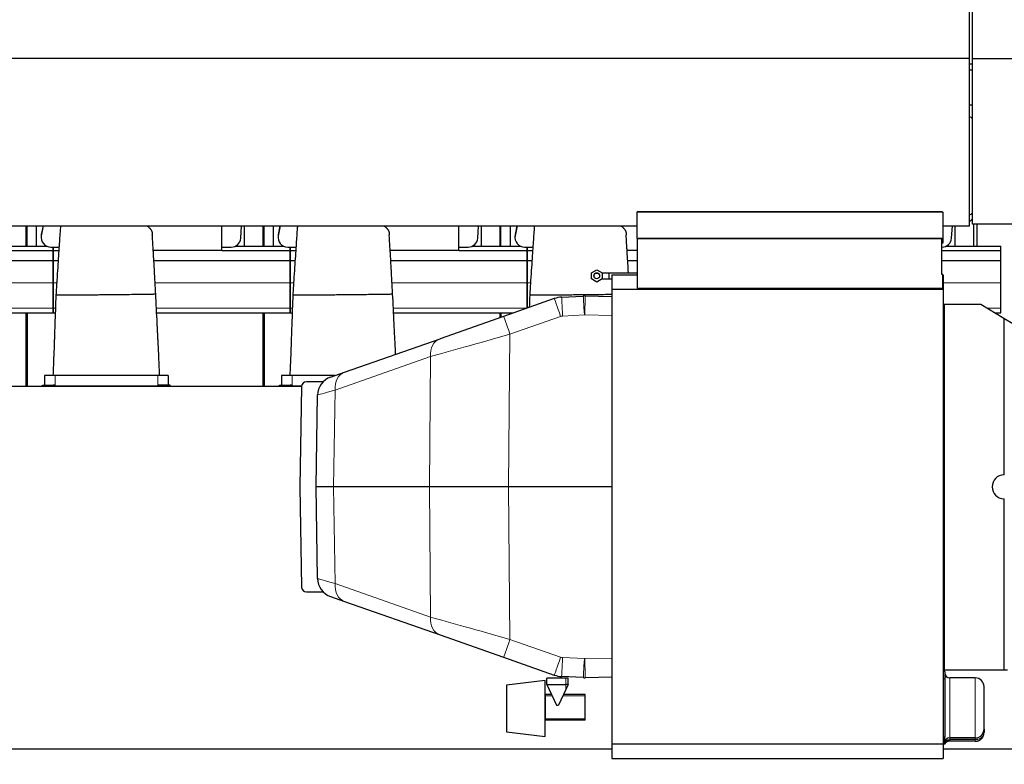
# Model space of a CAD drawing. Header units: millimetres. Extents: x 0 to 29700, y -16 to 21000.
# Tile 350 of 357: x 24629 to 26665, y 17222 to 18761. Entities that reach past the tile are written whole.
import ezdxf

# ---------------------------------------------------------------- set-up
doc = ezdxf.new("R2010")
doc.units = ezdxf.units.MM
doc.layers.add('1', color=7, linetype='Continuous', true_color=0xffffff)
doc.layers.add('254', color=7, linetype='Continuous', true_color=0xffffff)
doc.styles.add('latin_extended', font='simplex.shx')
doc.dimstyles.get("Standard").update_dxf_attribs({"dimtxt": 0.18, "dimasz": 0.18, "dimexe": 0.18, "dimexo": 0.0625, "dimgap": 0.09, "dimtad": 0, "dimtih": 1, "dimtoh": 1, "dimdec": 4, "dimzin": 0, "dimdsep": 46, "dimtxsty": 'Standard', "dimcen": 0.09, "dimadec": 0, "dimazin": 0, "dimtfac": 1, "dimtdec": 4, "dimtofl": 0, "dimtmove": 0, "dimatfit": 3, "dimfxl": 1, "dimtolj": 1, "dimtzin": 0, "dimarcsym": 0})

# ---------------------------------------------------------------- blocks, each defined once
blk = doc.blocks.new('_U4')
at = {"layer": '254', "color": 3, "linetype": 'Continuous', "lineweight": 13, "transparency": 16777216}
for p, q in [((28056.5, 18872.7), (28056.5, 14093.8)), ((18213, 16851.6), (18213, 14093.8)), ((18388, 14143.8), (27881.5, 14143.8))]:
    blk.add_line(p, q, dxfattribs=at)
at = {"layer": '254', "color": 3, "transparency": 16777216}
for points in [[(18388, 14173), (18388, 14114.6), (18213, 14143.8)], [(27881.5, 14114.6), (27881.5, 14173), (28056.5, 14143.8)]]:
    blk.add_solid(points, dxfattribs=at)
at = {"layer": 'Defpoints', "color": 0, "transparency": 16777216}
for p in [(28056.5, 18922.7), (18213, 16901.6), (28056.5, 14143.8)]:
    blk.add_point(p, dxfattribs=at)
at = {"layer": '254', "color": 2, "lineweight": 13, "transparency": 16777216, "insert": (22822.2, 14406.3), "char_height": 175, "attachment_point": 1, "style": 'latin_extended'}
blk.add_mtext('\\A1;9844', dxfattribs=at)
blk = doc.blocks.new('_U5')
at = {"layer": '254', "color": 3, "linetype": 'Continuous', "lineweight": 13, "transparency": 16777216}
for p, q in [((26843, 16373.8), (26843, 19460.9)), ((27358, 19203.8), (27358, 19460.9)), ((26668, 19410.9), (26493, 19410.9)), ((27358, 19410.9), (26843, 19410.9)), ((27533, 19410.9), (27708, 19410.9))]:
    blk.add_line(p, q, dxfattribs=at)
at = {"layer": '254', "color": 3, "transparency": 16777216}
for points in [[(26668, 19381.8), (26668, 19440.1), (26843, 19410.9)], [(27533, 19440.1), (27533, 19381.8), (27358, 19410.9)]]:
    blk.add_solid(points, dxfattribs=at)
at = {"layer": 'Defpoints', "color": 0, "transparency": 16777216}
for p in [(26843, 19410.9), (27358, 19153.8), (26843, 16323.8)]:
    blk.add_point(p, dxfattribs=at)
at = {"layer": '254', "color": 2, "lineweight": 13, "transparency": 16777216, "insert": (26892.2, 19673.4), "char_height": 175, "attachment_point": 1, "style": 'latin_extended'}
blk.add_mtext('\\A1;515', dxfattribs=at)

msp = doc.modelspace()

# ---------------------------------------------------------------- linework, layer by layer
at = {"layer": '1', "color": 2, "linetype": 'Continuous', "lineweight": 25}
for p, q in [((26592.987, 18682.023), (26592.987, 18854.823)), ((26598.987, 18680.868), (26598.987, 18843.403)), ((23128.987, 18682.023), (26592.987, 18682.023)), ((26592.987, 18335.323), (26592.987, 18682.023)), ((26598.987, 18338.903), (26598.987, 18680.868)), ((26706.487, 18680.868), (26598.987, 18680.868)), ((26598.987, 18584.497), (26592.986, 18584.497)), ((25905.987, 18364.303), (25905.987, 18364.113)), ((25905.987, 18309.054), (25905.987, 18364.113)), ((26536.987, 18364.303), (26536.479, 18364.303)), ((26536.479, 18364.303), (26536.479, 18364.113)), ((26536.987, 18364.303), (26536.987, 18363.769)), ((23128.987, 18335.323), (25905.978, 18335.323)), ((24641.987, 18293.306), (24641.987, 18335.326)), ((24643.987, 18293.306), (24643.987, 18335.326)), ((24662.987, 18335.325), (24662.987, 18293.304)), ((24677.314, 18335.326), (24673.335, 18314.965)), ((24676.811, 18335.323), (24673.335, 18317.536)), ((25046.987, 18284.143), (25046.987, 18335.323)), ((25085.942, 18309.832), (25087.648, 18335.323)), ((25092.987, 18335.325), (25092.987, 18293.304)), ((25131.987, 18293.306), (25131.987, 18335.326)), ((25133.987, 18293.306), (25133.987, 18335.326)), ((25152.987, 18335.325), (25152.987, 18293.304)), ((25167.314, 18335.326), (25163.335, 18314.965)), ((25166.811, 18335.323), (25163.335, 18317.536)), ((25536.987, 18284.143), (25536.987, 18335.323)), ((25575.942, 18309.832), (25577.648, 18335.323)), ((25582.987, 18335.325), (25582.987, 18293.304)), ((25621.987, 18293.306), (25621.987, 18335.326)), ((25623.987, 18293.306), (25623.987, 18335.326)), ((25642.987, 18335.325), (25642.987, 18293.304)), ((25657.314, 18335.326), (25653.335, 18314.965)), ((25656.811, 18335.323), (25653.335, 18317.536)), ((26537.942, 18335.323), (26592.987, 18335.323)), ((26555.942, 18309.832), (26557.648, 18335.323)), ((26562.987, 18335.325), (26562.987, 18293.304)), ((26706.487, 18338.903), (26598.987, 18338.903)), ((26601.987, 18293.306), (26601.987, 18338.904)), ((26607.987, 18338.896), (26607.987, 18293.297)), ((24672.966, 18313.728), (24672.966, 18311.157)), ((25162.966, 18313.728), (25162.966, 18311.157)), ((25652.966, 18313.728), (25652.966, 18311.157)), ((25905.987, 18309.054), (25905.987, 18308.512)), ((26537.977, 18309.054), (25905.987, 18309.054)), ((25905.987, 18308.512), (25905.987, 18206.425)), ((26535.477, 18308.512), (25905.987, 18308.512)), ((26535.477, 18234.657), (26535.477, 18308.512)), ((26537.977, 18309.054), (26537.977, 18299.815)), ((24584.866, 18293.303), (24684.088, 18293.303)), ((24692.966, 18291.233), (24697.987, 18291.233)), ((24697.987, 18291.233), (24697.987, 18284.299)), ((24697.987, 18291.233), (24709.869, 18291.233)), ((24697.987, 18284.299), (24697.987, 18291.233)), ((25046.987, 18291.233), (25065.987, 18291.233)), ((25074.866, 18293.303), (25174.088, 18293.303)), ((25182.966, 18291.233), (25187.987, 18291.233)), ((25187.987, 18291.233), (25187.987, 18284.299)), ((25187.987, 18291.233), (25199.869, 18291.233)), ((25187.987, 18284.299), (25187.987, 18291.233)), ((25536.987, 18291.233), (25555.987, 18291.233)), ((25564.866, 18293.303), (25664.088, 18293.303)), ((25672.966, 18291.233), (25677.987, 18291.233)), ((25677.987, 18291.233), (25677.987, 18284.299)), ((25677.987, 18291.233), (25689.869, 18291.233)), ((25677.987, 18284.299), (25677.987, 18291.233)), ((26537.977, 18299.815), (26535.468, 18299.815)), ((26535.477, 18291.233), (26535.987, 18291.233)), ((26544.866, 18293.303), (26657.987, 18293.303)), ((26657.987, 18284.299), (26657.987, 18293.303)), ((24556.987, 18284.299), (24697.987, 18284.299)), ((24697.987, 18284.299), (24697.987, 18263.717)), ((24697.987, 18284.299), (24709.407, 18284.299)), ((24697.987, 18263.717), (24697.987, 18284.299)), ((25046.987, 18284.143), (24904.858, 18284.143)), ((25046.987, 18284.299), (25187.987, 18284.299)), ((25187.987, 18284.299), (25187.987, 18263.717)), ((25187.987, 18284.299), (25199.407, 18284.299)), ((25187.987, 18263.717), (25187.987, 18284.299)), ((25536.987, 18284.143), (25394.858, 18284.143)), ((25536.987, 18284.299), (25677.987, 18284.299)), ((25677.987, 18284.299), (25677.987, 18263.717)), ((25677.987, 18284.299), (25689.407, 18284.299)), ((25677.987, 18263.717), (25677.987, 18284.299)), ((25905.989, 18284.143), (25884.858, 18284.143)), ((26535.477, 18284.299), (26657.987, 18284.299)), ((26657.987, 18263.717), (26657.987, 18284.299)), ((24416.099, 18263.717), (24697.987, 18263.717)), ((24697.987, 18263.717), (24708.065, 18263.717)), ((24697.987, 18263.717), (24697.987, 18217.253)), ((24697.987, 18217.253), (24697.987, 18263.717)), ((24906.099, 18263.717), (25187.987, 18263.717)), ((25187.987, 18263.717), (25187.987, 18217.253)), ((25187.987, 18263.717), (25198.065, 18263.717)), ((25187.987, 18217.253), (25187.987, 18263.717)), ((25396.099, 18263.717), (25677.987, 18263.717)), ((25677.987, 18263.717), (25688.065, 18263.717)), ((25677.987, 18263.717), (25677.987, 18217.253)), ((25677.987, 18217.253), (25677.987, 18263.717)), ((25886.099, 18263.717), (25905.989, 18263.717)), ((26535.471, 18263.717), (26657.987, 18263.717)), ((26657.987, 18217.253), (26657.987, 18263.717)), ((25810.988, 18238.151), (25821.988, 18244.502)), ((25810.988, 18225.449), (25810.988, 18238.151)), ((25821.988, 18244.502), (25832.988, 18238.151)), ((25832.988, 18238.151), (25832.988, 18225.449)), ((25846.987, 18237.803), (25846.987, 18231.803)), ((25905.988, 18237.803), (25846.987, 18237.803)), ((25846.987, 18231.803), (25846.987, 18225.803)), ((25846.987, 18225.803), (25853.489, 18225.803)), ((25853.487, 18234.303), (25853.487, 18204.303)), ((25853.487, 18234.303), (25905.996, 18234.303)), ((26537.977, 18234.657), (26535.477, 18234.657)), ((26537.973, 18234.303), (26538.487, 18234.303)), ((26537.977, 18206.425), (26537.977, 18234.657)), ((26538.487, 18234.303), (26538.487, 18204.303)), ((24697.987, 18217.253), (24697.987, 18165.278)), ((24697.987, 18165.278), (24697.987, 18217.253)), ((25187.987, 18217.253), (25187.987, 18165.278)), ((25187.987, 18165.278), (25187.987, 18217.253)), ((25677.987, 18217.253), (25677.987, 18165.278)), ((25677.987, 18165.278), (25677.987, 18217.253)), ((25821.988, 18219.099), (25810.988, 18225.449)), ((25832.988, 18225.449), (25821.988, 18219.099)), ((25905.987, 18206.425), (26537.977, 18206.425)), ((26657.987, 18165.278), (26657.987, 18217.253)), ((25749.412, 18187.908), (25794.312, 18190.258)), ((25798.147, 18190.325), (25853.486, 18189.358)), ((25853.487, 18204.303), (25853.487, 17264.303)), ((25853.487, 18204.303), (26538.487, 18204.303)), ((26538.487, 18204.303), (26538.487, 17264.303)), ((24697.987, 18165.278), (24697.987, 18155.303)), ((24697.987, 18155.303), (24697.987, 18165.278)), ((25187.987, 18165.278), (25187.987, 18155.303)), ((25187.987, 18155.303), (25187.987, 18165.278)), ((25734.086, 18184.884), (25629.402, 18148.174)), ((26538.487, 18170.803), (26540.787, 18170.803)), ((26540.787, 18173.086), (26616.402, 18173.086)), ((26540.787, 18173.086), (26540.787, 17417.303)), ((26616.402, 18173.086), (26663.787, 18144.765)), ((26657.987, 18155.303), (26657.987, 18165.278)), ((24421.887, 18155.303), (24697.987, 18155.303)), ((24641.987, 18003.803), (24641.987, 18155.303)), ((24643.987, 18155.303), (24643.987, 18003.803)), ((24697.987, 18155.303), (24702.19, 18155.303)), ((24911.887, 18155.303), (25187.987, 18155.303)), ((25131.987, 18003.803), (25131.987, 18155.303)), ((25133.987, 18155.303), (25133.987, 18003.803)), ((25187.987, 18155.303), (25192.19, 18155.303)), ((25401.887, 18155.303), (25649.727, 18155.303)), ((25629.402, 18148.174), (25497.937, 18102.071)), ((25621.987, 18145.572), (25621.987, 18155.303)), ((25623.987, 18155.303), (25623.987, 18146.273)), ((26646.15, 18155.303), (26657.987, 18155.303)), ((26663.787, 18144.765), (26837.281, 18041.07)), ((26663.787, 18144.765), (26663.787, 17820.775)), ((24642.002, 18112.793), (24644.002, 18112.793)), ((24642.002, 18104.911), (24644.002, 18104.911)), ((25131.983, 18112.793), (25133.983, 18112.793)), ((25131.983, 18104.911), (25133.983, 18104.911)), ((25300.663, 18032.891), (25497.937, 18102.071)), ((24701.987, 18025.803), (24679.987, 18025.803)), ((24679.987, 18025.803), (24679.987, 18005.793)), ((24913.987, 18025.803), (24701.987, 18025.803)), ((24935.987, 18025.803), (24913.987, 18025.803)), ((24935.987, 18025.803), (24935.987, 18005.793)), ((25169.987, 18025.803), (25169.987, 18005.793)), ((25191.987, 18025.803), (25169.987, 18025.803)), ((25280.454, 18025.803), (25191.987, 18025.803)), ((25271.555, 18022.683), (25300.663, 18032.891)), ((23195.837, 18003.803), (25211.617, 18003.803)), ((24675.987, 18005.793), (24697.987, 18005.793)), ((24675.987, 18003.803), (24675.987, 18005.793)), ((24675.987, 18003.803), (24697.987, 18003.803)), ((24701.987, 18005.793), (24697.987, 18005.793)), ((24917.987, 18003.803), (24697.987, 18003.803)), ((24917.987, 18005.793), (24913.987, 18005.793)), ((24939.987, 18005.793), (24917.987, 18005.793)), ((24939.987, 18003.803), (24917.987, 18003.803)), ((24939.987, 18003.803), (24939.987, 18005.793)), ((25165.987, 18005.793), (25187.987, 18005.793)), ((25165.987, 18003.803), (25165.987, 18005.793)), ((25165.987, 18003.803), (25187.987, 18003.803)), ((25191.987, 18005.793), (25187.987, 18005.793)), ((25211.654, 18003.803), (25187.987, 18003.803)), ((25211.603, 18002.978), (25207.987, 17795.803)), ((25256.095, 18012.803), (25221.601, 18012.803)), ((25241.484, 17795.803), (25244.798, 17985.635)), ((25207.987, 17795.803), (25211.603, 17588.629)), ((25244.798, 17605.971), (25241.484, 17795.803)), ((25277.646, 17795.803), (25241.484, 17795.803)), ((25475.966, 17795.803), (25277.646, 17795.803)), ((25639.774, 17795.803), (25475.966, 17795.803)), ((25853.486, 17795.803), (25639.774, 17795.803)), ((26663.787, 17770.833), (26663.787, 17417.303)), ((25221.601, 17578.803), (25256.095, 17578.803)), ((25271.555, 17568.923), (25300.663, 17558.715)), ((25300.663, 17558.715), (25497.937, 17489.535)), ((25497.937, 17489.535), (25629.402, 17443.433)), ((25629.402, 17443.433), (25734.086, 17406.722)), ((26538.487, 17420.803), (26540.787, 17420.803)), ((26541.987, 17413.803), (26538.487, 17413.803)), ((26540.787, 17417.303), (26663.787, 17417.303)), ((26541.987, 17413.803), (26541.987, 17398.803)), ((26663.787, 17417.303), (26671.425, 17417.303)), ((25715.487, 17395.503), (25635.487, 17385.68)), ((25715.487, 17393.669), (25715.487, 17395.503)), ((25715.487, 17279.503), (25715.487, 17393.669)), ((25757.987, 17400.303), (25718.987, 17400.303)), ((25718.987, 17387.303), (25718.987, 17400.303)), ((25794.312, 17401.348), (25749.412, 17403.698)), ((25762.987, 17400.303), (25757.987, 17400.303)), ((25762.987, 17387.303), (25762.987, 17400.303)), ((25853.486, 17402.248), (25798.147, 17401.282)), ((26541.987, 17398.803), (26541.987, 17278.803)), ((26604.987, 17400.803), (26551.987, 17400.803)), ((26604.987, 17400.803), (26551.987, 17400.803)), ((25635.487, 17385.68), (25635.487, 17289.326)), ((25718.987, 17387.303), (25738.978, 17344.431)), ((25718.987, 17387.303), (25757.987, 17387.303)), ((25757.987, 17376.581), (25742.995, 17344.431)), ((25762.987, 17387.303), (25757.987, 17376.581)), ((25762.987, 17387.303), (25757.987, 17387.303)), ((26622.987, 17294.803), (26622.987, 17382.803)), ((25716.195, 17366.761), (25715.487, 17366.761)), ((25716.195, 17364.003), (25716.195, 17366.761)), ((25728.566, 17366.761), (25716.195, 17366.761)), ((25716.195, 17364.003), (25716.195, 17366.761)), ((25716.195, 17316.003), (25716.195, 17364.003)), ((25716.195, 17316.003), (25716.195, 17364.003)), ((25798.195, 17366.761), (25753.408, 17366.761)), ((25798.195, 17364.003), (25798.195, 17366.761)), ((25798.195, 17316.003), (25798.195, 17364.003)), ((25738.978, 17344.431), (25742.995, 17344.431)), ((25716.195, 17313.245), (25715.487, 17313.245)), ((25716.195, 17313.245), (25716.195, 17316.003)), ((25716.195, 17313.245), (25716.195, 17316.003)), ((25798.195, 17313.245), (25716.195, 17313.245)), ((25798.195, 17313.245), (25798.195, 17316.003)), ((25635.487, 17289.326), (25715.487, 17279.503)), ((26622.987, 17294.803), (26622.987, 17287.803)), ((26541.987, 17263.803), (26541.987, 17278.803)), ((26604.987, 17269.803), (26551.152, 17269.803)), ((26604.987, 17276.803), (26551.987, 17276.803)), ((26551.987, 17276.803), (26604.987, 17276.803)), ((24069.827, 17253.833), (25853.427, 17253.833)), ((25853.487, 17264.303), (25853.487, 17234.303)), ((25853.487, 17264.303), (26538.487, 17264.303)), ((26538.462, 17253.833), (26825.957, 17253.833)), ((26538.487, 17264.303), (26538.487, 17234.303)), ((26541.987, 17263.803), (26538.487, 17263.803)), ((25853.487, 17234.303), (26538.487, 17234.303))]:
    msp.add_line(p, q, dxfattribs=at)
at = {"layer": '1', "color": 4, "linetype": 'Continuous', "lineweight": 13}
for p, q in [((24673.335, 18314.965), (24673.335, 18317.536)), ((25163.335, 18314.965), (25163.335, 18317.536)), ((25653.335, 18314.965), (25653.335, 18317.536)), ((24418.673, 18217.253), (24697.987, 18217.253)), ((24697.987, 18217.253), (24705.023, 18217.253)), ((24908.673, 18217.253), (25187.987, 18217.253)), ((25187.987, 18217.253), (25195.023, 18217.253)), ((25398.673, 18217.253), (25677.987, 18217.253)), ((25677.987, 18217.253), (25685.023, 18217.253)), ((26538.483, 18217.253), (26657.987, 18217.253)), ((24421.405, 18165.278), (24697.987, 18165.278)), ((24697.987, 18165.278), (24702.557, 18165.278)), ((24911.405, 18165.278), (25187.987, 18165.278)), ((25187.987, 18165.278), (25192.557, 18165.278)), ((25401.405, 18165.278), (25677.987, 18165.278)), ((25677.987, 18165.278), (25678.178, 18165.278)), ((26629.459, 18165.278), (26657.987, 18165.278)), ((25747.323, 18147.836), (25642.639, 18111.125)), ((25796.403, 18151.011), (25751.503, 18148.661)), ((25853.486, 18150.05), (25797.449, 18151.029)), ((24642.002, 18123.083), (24644.002, 18123.083)), ((24642.002, 18120.883), (24644.002, 18120.883)), ((24642.002, 18120.536), (24644.002, 18120.536)), ((24642.002, 18114.752), (24644.002, 18114.752)), ((24642.002, 18114.446), (24644.002, 18114.446)), ((24642.002, 18114.175), (24644.002, 18114.175)), ((25131.983, 18123.083), (25133.983, 18123.083)), ((25131.983, 18120.883), (25133.983, 18120.883)), ((25131.983, 18120.536), (25133.983, 18120.536)), ((25131.983, 18114.752), (25133.983, 18114.752)), ((25131.983, 18114.446), (25133.983, 18114.446)), ((25131.983, 18114.175), (25133.983, 18114.175)), ((25642.639, 18111.125), (25639.774, 17795.803)), ((25478.413, 18065.023), (25281.138, 17995.843)), ((25475.966, 17795.803), (25478.413, 18065.023)), ((24641.985, 18057.225), (24643.987, 18057.225)), ((24641.985, 18054.753), (24643.987, 18054.753)), ((25131.993, 18057.23), (25133.995, 18057.23)), ((25131.993, 18054.758), (25133.995, 18054.758)), ((24701.987, 18025.803), (24701.987, 18005.793)), ((24913.987, 18025.803), (24913.987, 18005.793)), ((25191.987, 18025.803), (25191.987, 18005.793)), ((24641.985, 18004.758), (24643.987, 18004.758)), ((24697.987, 18003.803), (24697.987, 18005.793)), ((24917.987, 18003.803), (24917.987, 18005.793)), ((25131.993, 18004.763), (25133.995, 18004.763)), ((25187.987, 18003.803), (25187.987, 18005.793)), ((25281.138, 17995.843), (25277.646, 17795.803)), ((25277.646, 17795.803), (25281.138, 17595.764)), ((25478.413, 17526.583), (25475.966, 17795.803)), ((25639.774, 17795.803), (25642.639, 17480.481)), ((25281.138, 17595.764), (25478.413, 17526.583)), ((25642.639, 17480.481), (25747.323, 17443.77)), ((25751.503, 17442.946), (25796.403, 17440.596)), ((25797.449, 17440.577), (25853.486, 17441.556)), ((25757.987, 17387.303), (25757.987, 17400.303)), ((26541.987, 17398.803), (26538.487, 17398.803)), ((26551.987, 17276.803), (26551.987, 17400.803)), ((26604.987, 17276.803), (26604.987, 17400.803)), ((25757.987, 17387.303), (25757.987, 17376.581)), ((25716.195, 17364.003), (25715.487, 17364.003)), ((25729.852, 17364.003), (25716.195, 17364.003)), ((25798.195, 17364.003), (25752.122, 17364.003)), ((25716.195, 17316.003), (25715.487, 17316.003)), ((25798.195, 17316.003), (25716.195, 17316.003)), ((26541.987, 17278.803), (26538.487, 17278.803)), ((26551.987, 17276.803), (26551.987, 17273.303)), ((26551.987, 17273.303), (26551.987, 17271.803)), ((26604.987, 17273.303), (26551.987, 17273.303)), ((26604.987, 17273.303), (26604.987, 17276.803)), ((26604.987, 17269.803), (26604.987, 17273.303))]:
    msp.add_line(p, q, dxfattribs=at)
at = {"layer": '1', "color": 2, "linetype": 'Continuous', "lineweight": 25}
msp.add_circle((25821.988, 18231.8), 6, dxfattribs=at)
for centre, radius, start, end in [((25752.287, 18132.983), 55, 92.996043, 109.324818), ((25284.792, 17984.937), 40, 109.324818, 179), ((25221.601, 18002.803), 10, 90, 179), ((26664.985, 17795.804), 25, 92.748586, 267.251414), ((25284.792, 17606.669), 40, 181, 250.675181), ((25221.601, 17588.803), 10, 181, 270), ((25752.287, 17458.623), 55, 250.675181, 267.003957), ((26551.987, 17410.803), 10, 180, 270), ((26604.987, 17382.803), 18, 0, 90), ((26604.987, 17294.803), 18, 270, 0), ((26551.987, 17266.803), 10, 90, 180), ((26551.152, 17259.803), 10, 90, 156.421822)]:
    msp.add_arc(centre, radius, start, end, dxfattribs=at)
at = {"layer": '1', "color": 4, "linetype": 'Continuous', "lineweight": 13}
msp.add_arc((25752.287, 17457.925), 15, 250.675181, 267.003957, dxfattribs=at)
at = {"layer": '1', "color": 2, "linetype": 'Continuous', "lineweight": 25}
for centre, major_axis, ratio, start_param, end_param in [((26582.937, 18545.49), (-20, 0), 0.90627828, 3.7809313, 4.18587769), ((26537.959, 18364.206), (-1.5, 0), 0.38268343, 0.16283796, 1.5823195), ((26582.937, 18373.298), (-20, 0), 0.90627828, 2.09730762, 2.502254), ((26582.937, 18360.617), (-20, 0), 0.90627828, 2.09730762, 2.502254), ((24692.966, 18311.157), (20, 0), 0.9961947, 2.94929469, 4.71238898), ((24692.966, 18313.728), (20, 0), 0.9961947, 2.94929469, 3.14160971), ((25065.987, 18311.157), (20, 0), 0.9961947, 4.71238898, 6.21662901), ((25182.966, 18311.157), (20, 0), 0.9961947, 2.94929469, 4.71238898), ((25182.966, 18313.728), (20, 0), 0.9961947, 2.94929469, 3.14160971), ((25555.987, 18311.157), (20, 0), 0.9961947, 4.71238898, 6.21662901), ((25672.966, 18311.157), (20, 0), 0.9961947, 2.94929469, 4.71238898), ((25672.966, 18313.728), (20, 0), 0.9961947, 2.94929469, 3.14160971), ((26535.987, 18311.157), (20, 0), 0.9961947, 4.71238898, 6.21662901), ((25797.187, 18135.333), (0, 55), 0.99999999, 6.26572487, 6.33547612), ((26664.985, 17795.804), (25, 0), 0.99999997, 1.57079633, 1.61876821), ((26664.985, 17795.804), (-24.99, 0.702), 0.9999999, 1.55092579, 1.59889767), ((25797.187, 17456.273), (0, 55), 0.99999997, 3.08930184, 3.15905309)]:
    msp.add_ellipse(centre, major_axis=major_axis, ratio=ratio, start_param=start_param, end_param=end_param, dxfattribs=at)
at = {"layer": '1', "color": 4, "linetype": 'Continuous', "lineweight": 13}
for centre, major_axis, ratio, start_param, end_param in [((25751.503, 18147.963), (2.091, -39.945), 0.00091232, 1.58822576, 3.14159265), ((25796.403, 18150.313), (2.091, -39.945), 0.00091232, 1.58822576, 3.14159265), ((25797.449, 18150.331), (-0.698, -39.994), 0.00030476, 3.14159265, 4.69493835), ((25747.323, 18147.138), (13.237, -37.746), 0.00577619, 1.58726617, 3.14159265), ((25642.639, 18110.427), (13.237, -37.746), 0.00577619, 1.58726617, 3.14159265), ((25752.287, 18133.681), (0, 15), 1, 0.05229082, 0.3372817), ((25797.187, 18136.031), (-0.249, 14.998), 0.99999989, 6.24913241, 6.31888365), ((25642.664, 18110.436), (200.516, 55.928), 0.00322174, 1.57002467, 2.52981473), ((25511.174, 18064.325), (13.237, -37.746), 0.80093214, 3.14159265, 4.4207655), ((25313.9, 17995.145), (13.237, -37.746), 0.80093214, 3.14159265, 4.4207655), ((25445.802, 18041.4), (201.004, 55.765), 0.00101166, 2.53054122, 3.14129287), ((25445.802, 17550.206), (-201.004, 55.765), 0.00101166, 0.00029978, 0.61105144), ((25313.9, 17596.462), (-13.237, -37.746), 0.80093214, 5.00401247, 6.28318531), ((25511.174, 17527.281), (-13.237, -37.746), 0.80093214, 5.00401247, 6.28318531), ((25642.664, 17481.17), (-200.516, 55.928), 0.00322174, 0.61177793, 1.57156799), ((25642.639, 17481.179), (-13.237, -37.746), 0.00577619, 0, 1.55432648), ((25747.323, 17444.468), (-13.237, -37.746), 0.00577619, 0, 1.55432648), ((25751.503, 17443.644), (-2.091, -39.945), 0.00091232, 0, 1.55336689), ((25796.403, 17441.294), (-2.091, -39.945), 0.00091232, 0, 1.55336689), ((25797.187, 17455.575), (15, 0), 0.99999997, 4.66009816, 4.72984942), ((25797.449, 17441.275), (0.698, -39.994), 0.00030476, 4.72983961, 6.28318531), ((26551.987, 17266.803), (10, 0), 0.65, 1.57079633, 3.14159265), ((26551.987, 17263.803), (10, 0), 0.8, 1.57079633, 3.14159265)]:
    msp.add_ellipse(centre, major_axis=major_axis, ratio=ratio, start_param=start_param, end_param=end_param, dxfattribs=at)
at = {"layer": '1', "color": 2, "linetype": 'Continuous', "lineweight": 25}
for points, degree in [([(26598.984, 18669.512), (26596.985, 18669.512), (26594.987, 18669.512), (26592.989, 18669.512)], 3), ([(26536.479, 18364.303), (25905.987, 18364.303)], 1), ([(25905.987, 18364.113), (26536.479, 18364.113)], 1), ([(26537.977, 18363.632), (26537.977, 18345.439), (26537.977, 18327.247), (26537.977, 18309.054)], 3), ([(25683.557, 18192.519), (25683.225, 18183.957), (25682.902, 18175.395), (25682.584, 18166.833)], 3)]:
    msp.add_open_spline(points, degree=degree, dxfattribs=at)
for points, knots in [([(26592.989, 18657.512), (26594.692, 18657.512), (26596.69, 18657.512), (26598.688, 18657.512), (26598.983, 18657.512)], [0, 0, 0, 0, 0.85217599, 1, 1, 1, 1]), ([(24713.085, 18335.507), (24712.851, 18332.533), (24711.855, 18319.596), (24710.371, 18298.965), (24708.617, 18272.721), (24707.155, 18248.754), (24705.209, 18221.606), (24704.111, 18202.614), (24703.557, 18192.519)], [0, 0, 0, 0, 0.07391283, 0.3165674, 0.46350295, 0.62707639, 0.80318732, 1, 1, 1, 1]), ([(24891.767, 18335.478), (24892.015, 18335.307), (24892.26, 18335.135), (24892.892, 18334.679), (24893.369, 18334.323), (24893.832, 18333.961), (24894.016, 18333.817), (24894.107, 18333.744), (24894.379, 18333.525), (24894.557, 18333.379), (24895.435, 18332.647), (24896.091, 18332.055), (24897.007, 18331.157), (24897.301, 18330.857), (24897.866, 18330.252), (24898.137, 18329.948), (24898.917, 18329.031), (24899.392, 18328.414), (24900.038, 18327.479), (24900.243, 18327.166), (24900.629, 18326.536), (24900.993, 18325.904), (24901.312, 18325.265), (24901.609, 18324.623), (24901.746, 18324.3), (24901.903, 18323.895), (24901.933, 18323.814), (24901.993, 18323.652), (24902.023, 18323.57), (24902.108, 18323.326), (24902.162, 18323.163), (24902.316, 18322.675), (24902.498, 18322.024), (24902.632, 18321.373), (24902.741, 18320.723), (24902.783, 18320.397), (24902.828, 18319.909), (24902.84, 18319.746), (24902.858, 18319.421), (24902.864, 18319.258), (24902.874, 18318.77), (24902.87, 18318.444), (24902.859, 18317.956), (24902.854, 18317.793), (24902.847, 18317.549), (24902.845, 18317.468), (24902.841, 18317.305), (24902.838, 18317.224), (24902.834, 18317.043), (24902.831, 18316.944), (24902.828, 18316.845)], [0, 0, 0, 0, 0.03092214, 0.03092214, 0.08112043, 0.09367, 0.09367, 0.10621957, 0.10621957, 0.13131871, 0.13131871, 0.23171527, 0.23171527, 0.28191356, 0.28191356, 0.33211184, 0.33211184, 0.43250841, 0.43250841, 0.48270669, 0.48270669, 0.53290497, 0.58310325, 0.58310325, 0.63330154, 0.63330154, 0.64585111, 0.64585111, 0.65840068, 0.65840068, 0.68349982, 0.68349982, 0.7336981, 0.78389639, 0.78389639, 0.83409467, 0.83409467, 0.85919381, 0.85919381, 0.88429295, 0.88429295, 0.93449124, 0.93449124, 0.95959038, 0.95959038, 0.97213995, 0.97213995, 0.98468952, 0.98468952, 1, 1, 1, 1]), ([(25203.085, 18335.507), (25202.851, 18332.533), (25201.855, 18319.596), (25200.371, 18298.965), (25198.617, 18272.721), (25197.155, 18248.754), (25195.209, 18221.606), (25194.111, 18202.614), (25193.557, 18192.519)], [0, 0, 0, 0, 0.07391283, 0.3165674, 0.46350295, 0.62707639, 0.80318732, 1, 1, 1, 1]), ([(25381.767, 18335.478), (25382.015, 18335.307), (25382.26, 18335.135), (25382.892, 18334.679), (25383.369, 18334.323), (25383.832, 18333.961), (25384.016, 18333.817), (25384.107, 18333.744), (25384.379, 18333.525), (25384.557, 18333.379), (25385.435, 18332.647), (25386.091, 18332.055), (25387.007, 18331.157), (25387.301, 18330.857), (25387.866, 18330.252), (25388.137, 18329.948), (25388.917, 18329.031), (25389.392, 18328.414), (25390.038, 18327.479), (25390.243, 18327.166), (25390.629, 18326.536), (25390.993, 18325.904), (25391.312, 18325.265), (25391.609, 18324.623), (25391.746, 18324.3), (25391.903, 18323.895), (25391.933, 18323.814), (25391.993, 18323.652), (25392.023, 18323.57), (25392.108, 18323.326), (25392.162, 18323.163), (25392.316, 18322.675), (25392.498, 18322.024), (25392.632, 18321.373), (25392.741, 18320.723), (25392.783, 18320.397), (25392.828, 18319.909), (25392.84, 18319.746), (25392.858, 18319.421), (25392.864, 18319.258), (25392.874, 18318.77), (25392.87, 18318.444), (25392.859, 18317.956), (25392.854, 18317.793), (25392.847, 18317.549), (25392.845, 18317.468), (25392.841, 18317.305), (25392.838, 18317.224), (25392.834, 18317.043), (25392.831, 18316.944), (25392.828, 18316.845)], [0, 0, 0, 0, 0.03092214, 0.03092214, 0.08112043, 0.09367, 0.09367, 0.10621957, 0.10621957, 0.13131871, 0.13131871, 0.23171527, 0.23171527, 0.28191356, 0.28191356, 0.33211184, 0.33211184, 0.43250841, 0.43250841, 0.48270669, 0.48270669, 0.53290497, 0.58310325, 0.58310325, 0.63330154, 0.63330154, 0.64585111, 0.64585111, 0.65840068, 0.65840068, 0.68349982, 0.68349982, 0.7336981, 0.78389639, 0.78389639, 0.83409467, 0.83409467, 0.85919381, 0.85919381, 0.88429295, 0.88429295, 0.93449124, 0.93449124, 0.95959038, 0.95959038, 0.97213995, 0.97213995, 0.98468952, 0.98468952, 1, 1, 1, 1]), ([(25693.085, 18335.507), (25692.851, 18332.533), (25691.855, 18319.596), (25690.371, 18298.965), (25688.617, 18272.721), (25687.155, 18248.754), (25685.209, 18221.606), (25684.111, 18202.614), (25683.557, 18192.519)], [0, 0, 0, 0, 0.07391283, 0.3165674, 0.46350295, 0.62707639, 0.80318732, 1, 1, 1, 1]), ([(25871.767, 18335.478), (25872.015, 18335.307), (25872.26, 18335.135), (25872.892, 18334.679), (25873.369, 18334.323), (25873.832, 18333.961), (25874.016, 18333.817), (25874.107, 18333.744), (25874.379, 18333.525), (25874.557, 18333.379), (25875.435, 18332.647), (25876.091, 18332.055), (25877.007, 18331.157), (25877.301, 18330.857), (25877.866, 18330.252), (25878.137, 18329.948), (25878.917, 18329.031), (25879.392, 18328.414), (25880.038, 18327.479), (25880.243, 18327.166), (25880.629, 18326.536), (25880.993, 18325.904), (25881.312, 18325.265), (25881.609, 18324.623), (25881.746, 18324.3), (25881.903, 18323.895), (25881.933, 18323.814), (25881.993, 18323.652), (25882.023, 18323.57), (25882.108, 18323.326), (25882.162, 18323.163), (25882.316, 18322.675), (25882.498, 18322.024), (25882.632, 18321.373), (25882.741, 18320.723), (25882.783, 18320.397), (25882.828, 18319.909), (25882.84, 18319.746), (25882.858, 18319.421), (25882.864, 18319.258), (25882.874, 18318.77), (25882.87, 18318.444), (25882.859, 18317.956), (25882.854, 18317.793), (25882.847, 18317.549), (25882.845, 18317.468), (25882.841, 18317.305), (25882.838, 18317.224), (25882.834, 18317.043), (25882.831, 18316.944), (25882.828, 18316.845)], [0, 0, 0, 0, 0.03092214, 0.03092214, 0.08112043, 0.09367, 0.09367, 0.10621957, 0.10621957, 0.13131871, 0.13131871, 0.23171527, 0.23171527, 0.28191356, 0.28191356, 0.33211184, 0.33211184, 0.43250841, 0.43250841, 0.48270669, 0.48270669, 0.53290497, 0.58310325, 0.58310325, 0.63330154, 0.63330154, 0.64585111, 0.64585111, 0.65840068, 0.65840068, 0.68349982, 0.68349982, 0.7336981, 0.78389639, 0.78389639, 0.83409467, 0.83409467, 0.85919381, 0.85919381, 0.88429295, 0.88429295, 0.93449124, 0.93449124, 0.95959038, 0.95959038, 0.97213995, 0.97213995, 0.98468952, 0.98468952, 1, 1, 1, 1]), ([(24909.966, 18194.653), (24909.3, 18205.884), (24908.072, 18226.865), (24906.679, 18254.453), (24905.516, 18273.622), (24904.816, 18284.791), (24904.194, 18294.699), (24903.548, 18305.182), (24903.036, 18313.573), (24902.835, 18316.889)], [0, 0, 0, 0, 0.26393497, 0.49789057, 0.66122524, 0.7373733, 0.78062782, 0.91258217, 1, 1, 1, 1]), ([(25399.966, 18194.653), (25399.3, 18205.884), (25398.072, 18226.865), (25396.679, 18254.453), (25395.516, 18273.622), (25394.816, 18284.791), (25394.194, 18294.699), (25393.548, 18305.182), (25393.036, 18313.573), (25392.835, 18316.889)], [0, 0, 0, 0, 0.26393497, 0.49789057, 0.66122524, 0.7373733, 0.78062782, 0.91258217, 1, 1, 1, 1]), ([(25887.525, 18237.877), (25887.181, 18244.379), (25886.487, 18257.617), (25885.516, 18273.622), (25884.816, 18284.791), (25884.194, 18294.699), (25883.548, 18305.182), (25883.036, 18313.573), (25882.835, 18316.889)], [0, 0, 0, 0, 0.23682514, 0.4850836, 0.60082388, 0.66656805, 0.86713038, 1, 1, 1, 1]), ([(25827.231, 18234.718), (25827.201, 18234.772), (25827.17, 18234.826), (25827.112, 18234.922), (25827.086, 18234.965), (25827.033, 18235.048), (25827.006, 18235.09), (25826.869, 18235.295), (25826.752, 18235.453), (25826.504, 18235.756), (25826.373, 18235.9), (25826.097, 18236.177), (25825.952, 18236.309), (25825.761, 18236.466), (25825.722, 18236.497), (25825.644, 18236.558), (25825.526, 18236.648), (25825.406, 18236.733), (25825.161, 18236.897), (25824.826, 18237.098), (25824.472, 18237.266), (25824.2, 18237.379), (25824.108, 18237.414), (25823.969, 18237.464), (25823.922, 18237.48), (25823.828, 18237.512), (25823.781, 18237.527), (25823.545, 18237.598), (25823.355, 18237.646), (25822.971, 18237.723), (25822.778, 18237.751), (25822.388, 18237.79), (25822.192, 18237.8), (25821.945, 18237.8), (25821.895, 18237.8), (25821.796, 18237.798), (25821.649, 18237.792), (25821.502, 18237.781), (25821.209, 18237.753), (25820.822, 18237.696), (25820.442, 18237.601), (25820.16, 18237.516), (25820.066, 18237.485), (25819.926, 18237.435), (25819.88, 18237.418), (25819.788, 18237.382), (25819.742, 18237.364), (25819.514, 18237.27), (25819.16, 18237.103), (25818.824, 18236.902), (25818.498, 18236.685), (25818.34, 18236.568), (25818.033, 18236.317), (25817.888, 18236.185), (25817.61, 18235.908), (25817.348, 18235.619), (25817.114, 18235.304), (25816.977, 18235.1), (25816.95, 18235.058), (25816.897, 18234.975), (25816.871, 18234.933), (25816.794, 18234.806), (25816.746, 18234.72), (25816.606, 18234.46), (25816.439, 18234.106), (25816.306, 18233.738), (25816.221, 18233.457), (25816.194, 18233.362), (25816.158, 18233.219), (25816.147, 18233.171), (25816.125, 18233.074), (25816.115, 18233.026), (25816.066, 18232.783), (25816.008, 18232.393), (25815.988, 18231.999), (25815.988, 18231.8)], [0, 0, 0, 0, 0.01185771, 0.01185771, 0.0211798, 0.0211798, 0.0305019, 0.0305019, 0.06779029, 0.06779029, 0.10507868, 0.10507868, 0.14236707, 0.14236707, 0.15168916, 0.15168916, 0.16101126, 0.17965546, 0.17965546, 0.21694384, 0.25423223, 0.25423223, 0.27287643, 0.27287643, 0.28219852, 0.28219852, 0.29152062, 0.29152062, 0.32880901, 0.32880901, 0.3660974, 0.3660974, 0.40338579, 0.40338579, 0.41270788, 0.41270788, 0.42202998, 0.44067417, 0.44067417, 0.47796256, 0.51525095, 0.51525095, 0.53389515, 0.53389515, 0.54321724, 0.54321724, 0.55253934, 0.55253934, 0.58982773, 0.62711612, 0.62711612, 0.6644045, 0.6644045, 0.70169289, 0.70169289, 0.73898128, 0.77626967, 0.77626967, 0.78559177, 0.78559177, 0.79491386, 0.79491386, 0.81355806, 0.81355806, 0.85084645, 0.88813483, 0.88813483, 0.90677903, 0.90677903, 0.91610113, 0.91610113, 0.92542322, 0.92542322, 0.96271161, 1, 1, 1, 1]), ([(25815.988, 18231.8), (25815.988, 18231.602), (25815.998, 18231.406), (25816.037, 18231.016), (25816.094, 18230.629), (25816.189, 18230.249), (25816.26, 18230.013), (25816.275, 18229.966), (25816.306, 18229.873), (25816.322, 18229.826), (25816.372, 18229.686), (25816.408, 18229.594), (25816.521, 18229.321), (25816.618, 18229.115), (25816.727, 18228.916), (25816.743, 18228.888)], [0, 0, 0, 0, 0.19364833, 0.19364833, 0.38729667, 0.580945, 0.580945, 0.62935709, 0.62935709, 0.67776917, 0.67776917, 0.77459334, 0.77459334, 0.96824167, 1, 1, 1, 1]), ([(25846.987, 18237.803), (25843.712, 18237.81), (25838.78, 18237.819), (25834.168, 18237.776), (25832.539, 18237.768)], [0, 0, 0, 0, 0.62700245, 1, 1, 1, 1]), ([(25832.881, 18225.828), (25834.506, 18225.811), (25838.948, 18225.804), (25843.858, 18225.797), (25846.987, 18225.803)], [0, 0, 0, 0, 0.4157752, 1, 1, 1, 1]), ([(24703.557, 18192.519), (24702.769, 18172.158), (24701.65, 18141.557), (24700.493, 18108.255), (24699.953, 18091.195), (24699.541, 18079.937), (24698.953, 18064.951), (24698.214, 18046.802), (24697.645, 18033.094), (24697.339, 18025.811)], [0, 0, 0, 0, 0.36642877, 0.55066595, 0.59922757, 0.67337039, 0.75326206, 0.86892468, 1, 1, 1, 1]), ([(24703.557, 18192.519), (24703.556, 18192.518), (24703.55, 18192.511), (24703.533, 18192.5), (24703.62, 18192.487), (24703.869, 18192.469), (24704.726, 18192.446), (24707.732, 18192.419), (24714.48, 18192.417), (24727.201, 18192.471), (24743.376, 18192.58), (24758.211, 18192.703), (24769.411, 18192.806), (24775.147, 18192.862), (24777.954, 18192.89), (24778.617, 18192.897)], [0, 0, 0, 0, 0.00314393, 0.04148455, 0.06065486, 0.07982517, 0.1565064, 0.23318764, 0.38655011, 0.53991258, 0.69327506, 0.84663753, 0.92331876, 0.98562227, 1, 1, 1, 1]), ([(24778.617, 18192.897), (24779.502, 18192.906), (24783.591, 18192.947), (24791.7, 18193.029), (24806.857, 18193.182), (24820.267, 18193.317), (24830.909, 18193.424), (24834.761, 18193.463), (24839.878, 18193.514), (24849.9, 18193.62), (24864.891, 18193.792), (24881.747, 18194.009), (24895.668, 18194.218), (24903.625, 18194.367), (24907.078, 18194.451), (24908.474, 18194.494), (24909.241, 18194.523), (24909.738, 18194.549), (24909.974, 18194.572), (24909.956, 18194.592), (24909.968, 18194.619), (24909.956, 18194.64), (24909.966, 18194.653)], [0, 0, 0, 0, 0.01317801, 0.05271203, 0.10542407, 0.21084814, 0.22402615, 0.23720415, 0.26356017, 0.3162722, 0.42169627, 0.52712034, 0.63254441, 0.73796848, 0.79068051, 0.81703653, 0.84339255, 0.86974856, 0.89610458, 0.9224606, 0.94881661, 1, 1, 1, 1]), ([(24918.051, 18025.81), (24917.723, 18033.489), (24917.105, 18047.755), (24916.276, 18066.555), (24915.552, 18082.458), (24914.945, 18094.907), (24914.355, 18105.885), (24913.876, 18115.145), (24913.408, 18124.328), (24912.083, 18150.828), (24910.937, 18174.268), (24909.966, 18194.653)], [0, 0, 0, 0, 0.13641521, 0.25341555, 0.33398995, 0.4189382, 0.4746189, 0.52910814, 0.58349538, 0.63780799, 1, 1, 1, 1]), ([(25193.557, 18192.519), (25192.769, 18172.158), (25191.65, 18141.557), (25190.493, 18108.255), (25189.953, 18091.195), (25189.541, 18079.937), (25188.953, 18064.951), (25188.214, 18046.802), (25187.645, 18033.094), (25187.339, 18025.811)], [0, 0, 0, 0, 0.36642877, 0.55066595, 0.59922757, 0.67337039, 0.75326206, 0.86892468, 1, 1, 1, 1]), ([(25193.557, 18192.519), (25193.556, 18192.518), (25193.55, 18192.511), (25193.533, 18192.5), (25193.62, 18192.487), (25193.869, 18192.469), (25194.726, 18192.446), (25197.732, 18192.419), (25204.48, 18192.417), (25217.201, 18192.471), (25233.376, 18192.58), (25248.211, 18192.703), (25259.411, 18192.806), (25265.147, 18192.862), (25267.954, 18192.89), (25268.617, 18192.897)], [0, 0, 0, 0, 0.00314393, 0.04148455, 0.06065486, 0.07982517, 0.1565064, 0.23318764, 0.38655011, 0.53991258, 0.69327506, 0.84663753, 0.92331876, 0.98562227, 1, 1, 1, 1]), ([(25268.617, 18192.897), (25269.502, 18192.906), (25273.591, 18192.947), (25281.7, 18193.029), (25296.857, 18193.182), (25310.267, 18193.317), (25320.909, 18193.424), (25324.761, 18193.463), (25329.878, 18193.514), (25339.9, 18193.62), (25354.891, 18193.792), (25371.747, 18194.009), (25385.668, 18194.218), (25393.625, 18194.367), (25397.078, 18194.451), (25398.474, 18194.494), (25399.241, 18194.523), (25399.738, 18194.549), (25399.974, 18194.572), (25399.956, 18194.592), (25399.968, 18194.619), (25399.956, 18194.64), (25399.966, 18194.653)], [0, 0, 0, 0, 0.01317801, 0.05271203, 0.10542407, 0.21084814, 0.22402615, 0.23720415, 0.26356017, 0.3162722, 0.42169627, 0.52712034, 0.63254441, 0.73796848, 0.79068051, 0.81703653, 0.84339255, 0.86974856, 0.89610458, 0.9224606, 0.94881661, 1, 1, 1, 1]), ([(25406.123, 18069.876), (25405.938, 18073.988), (25405.532, 18082.881), (25404.945, 18094.907), (25404.355, 18105.885), (25403.876, 18115.145), (25403.408, 18124.328), (25402.083, 18150.828), (25400.937, 18174.268), (25399.966, 18194.653)], [0, 0, 0, 0, 0.09884475, 0.2137853, 0.28912494, 0.36285245, 0.43644196, 0.50993047, 1, 1, 1, 1]), ([(25683.557, 18192.519), (25683.556, 18192.518), (25683.55, 18192.511), (25683.533, 18192.5), (25683.62, 18192.487), (25683.869, 18192.469), (25684.726, 18192.446), (25687.732, 18192.419), (25694.48, 18192.417), (25707.201, 18192.471), (25723.376, 18192.58), (25738.211, 18192.703), (25749.411, 18192.806), (25755.147, 18192.862), (25757.954, 18192.89), (25758.617, 18192.897)], [0, 0, 0, 0, 0.00314393, 0.04148455, 0.06065486, 0.07982517, 0.1565064, 0.23318764, 0.38655011, 0.53991258, 0.69327506, 0.84663753, 0.92331876, 0.98562227, 1, 1, 1, 1]), ([(25758.617, 18192.897), (25759.502, 18192.906), (25763.591, 18192.947), (25771.7, 18193.029), (25786.857, 18193.182), (25800.267, 18193.317), (25810.909, 18193.424), (25814.761, 18193.463), (25819.878, 18193.514), (25829.9, 18193.62), (25842.103, 18193.76), (25850.862, 18193.87), (25853.815, 18193.908)], [0, 0, 0, 0, 0.0275634, 0.11025358, 0.22050717, 0.44101433, 0.46857773, 0.49614112, 0.55126792, 0.6615215, 0.88202867, 1, 1, 1, 1]), ([(26604.987, 17269.803), (26605.586, 17269.803), (26606.18, 17269.833), (26607.358, 17269.95), (26607.943, 17270.038), (26609.102, 17270.27), (26609.677, 17270.415), (26610.319, 17270.611), (26610.39, 17270.633), (26610.532, 17270.679), (26610.603, 17270.702), (26610.816, 17270.773), (26611.238, 17270.919), (26611.653, 17271.08), (26612.471, 17271.422), (26613.536, 17271.93), (26614.546, 17272.54), (26615.161, 17272.954), (26615.283, 17273.038), (26615.465, 17273.167), (26615.525, 17273.211), (26615.645, 17273.298), (26615.944, 17273.518), (26616.234, 17273.747), (26616.915, 17274.31), (26617.782, 17275.102), (26618.567, 17275.974), (26619.125, 17276.659), (26619.305, 17276.892), (26619.525, 17277.19), (26619.568, 17277.25), (26619.654, 17277.37), (26619.782, 17277.55), (26619.907, 17277.733), (26620.313, 17278.345), (26620.612, 17278.848), (26621.159, 17279.878), (26621.407, 17280.406), (26621.74, 17281.216), (26621.845, 17281.489), (26621.993, 17281.904), (26622.064, 17282.112), (26622.132, 17282.322), (26622.176, 17282.463), (26622.198, 17282.534), (26622.39, 17283.169), (26622.531, 17283.738), (26622.758, 17284.885), (26622.843, 17285.463), (26622.929, 17286.336), (26622.951, 17286.628), (26622.972, 17287.067), (26622.98, 17287.288), (26622.985, 17287.545), (26622.986, 17287.674), (26622.987, 17287.734), (26622.987, 17287.757), (26622.987, 17287.767), (26622.987, 17287.771), (26622.987, 17287.785), (26622.987, 17287.794), (26622.987, 17287.803)], [0, 0, 0, 0, 0.0625, 0.0625, 0.125, 0.125, 0.1875, 0.1875, 0.1953125, 0.1953125, 0.203125, 0.203125, 0.21875, 0.25, 0.25, 0.3125, 0.375, 0.375, 0.390625, 0.390625, 0.3984375, 0.3984375, 0.40625, 0.4375, 0.4375, 0.5, 0.5625, 0.5625, 0.59375, 0.59375, 0.6015625, 0.6015625, 0.609375, 0.625, 0.625, 0.6875, 0.6875, 0.75, 0.75, 0.78125, 0.78125, 0.796875, 0.8046875, 0.8046875, 0.8125, 0.8125, 0.875, 0.875, 0.9375, 0.9375, 0.96875, 0.96875, 0.984375, 0.9921875, 0.99609375, 0.99804688, 0.99853516, 0.99853516, 0.99902344, 0.99902344, 1, 1, 1, 1])]:
    msp.add_open_spline(points, degree=3, knots=knots, dxfattribs=at)
at = {"layer": '1', "color": 4, "linetype": 'Continuous', "lineweight": 13}
for points, knots in [([(26551.987, 17271.803), (26551.987, 17271.721), (26551.983, 17271.641), (26551.968, 17271.488), (26551.957, 17271.414), (26551.917, 17271.199), (26551.88, 17271.066), (26551.794, 17270.819), (26551.745, 17270.705), (26551.68, 17270.574), (26551.667, 17270.549), (26551.641, 17270.499), (26551.627, 17270.475), (26551.588, 17270.404), (26551.561, 17270.359), (26551.482, 17270.233), (26551.432, 17270.159), (26551.339, 17270.032), (26551.297, 17269.979), (26551.228, 17269.892), (26551.2, 17269.859), (26551.176, 17269.831), (26551.172, 17269.826), (26551.165, 17269.818), (26551.162, 17269.814), (26551.155, 17269.806), (26551.152, 17269.803), (26551.152, 17269.803)], [0, 0, 0, 0, 0.06280953, 0.06280953, 0.12561906, 0.12561906, 0.25123812, 0.25123812, 0.37685718, 0.37685718, 0.40826194, 0.40826194, 0.43966671, 0.43966671, 0.50247623, 0.50247623, 0.62809529, 0.62809529, 0.75371435, 0.75371435, 0.87933341, 0.87933341, 0.91073818, 0.91073818, 0.94214294, 0.94214294, 1, 1, 1, 1]), ([(26604.987, 17273.303), (26605.584, 17273.303), (26606.176, 17273.325), (26607.352, 17273.41), (26607.936, 17273.473), (26609.093, 17273.643), (26609.667, 17273.748), (26610.308, 17273.892), (26610.379, 17273.909), (26610.521, 17273.942), (26610.592, 17273.959), (26610.804, 17274.011), (26611.226, 17274.119), (26611.64, 17274.239), (26612.459, 17274.492), (26612.991, 17274.682), (26614.029, 17275.102), (26614.535, 17275.332), (26615.151, 17275.647), (26615.273, 17275.711), (26615.455, 17275.81), (26615.516, 17275.843), (26615.636, 17275.91), (26615.935, 17276.079), (26616.226, 17276.255), (26616.909, 17276.69), (26617.343, 17276.998), (26618.171, 17277.65), (26618.564, 17277.994), (26619.123, 17278.537), (26619.304, 17278.723), (26619.524, 17278.962), (26619.568, 17279.01), (26619.654, 17279.106), (26619.783, 17279.251), (26619.907, 17279.398), (26620.314, 17279.891), (26620.613, 17280.299), (26621.161, 17281.14), (26621.409, 17281.573), (26621.743, 17282.242), (26621.848, 17282.468), (26621.995, 17282.813), (26622.067, 17282.986), (26622.134, 17283.162), (26622.178, 17283.279), (26622.2, 17283.338), (26622.392, 17283.869), (26622.533, 17284.347), (26622.759, 17285.314), (26622.844, 17285.804), (26622.929, 17286.547), (26622.951, 17286.796), (26622.972, 17287.172), (26622.98, 17287.361), (26622.985, 17287.582), (26622.986, 17287.693), (26622.987, 17287.744), (26622.987, 17287.764), (26622.987, 17287.772), (26622.987, 17287.776), (26622.987, 17287.788), (26622.987, 17287.795), (26622.987, 17287.803)], [0, 0, 0, 0, 0.0625, 0.0625, 0.125, 0.125, 0.1875, 0.1875, 0.1953125, 0.1953125, 0.203125, 0.203125, 0.21875, 0.25, 0.25, 0.3125, 0.3125, 0.375, 0.375, 0.390625, 0.390625, 0.3984375, 0.3984375, 0.40625, 0.4375, 0.4375, 0.5, 0.5, 0.5625, 0.5625, 0.59375, 0.59375, 0.6015625, 0.6015625, 0.609375, 0.625, 0.625, 0.6875, 0.6875, 0.75, 0.75, 0.78125, 0.78125, 0.796875, 0.8046875, 0.8046875, 0.8125, 0.8125, 0.875, 0.875, 0.9375, 0.9375, 0.96875, 0.96875, 0.984375, 0.9921875, 0.99609375, 0.99804687, 0.99853516, 0.99853516, 0.99902344, 0.99902344, 1, 1, 1, 1])]:
    msp.add_open_spline(points, degree=3, knots=knots, dxfattribs=at)

# ---------------------------------------------------------------- dimensions: what is measured, and where the dimension line sits
at = {"layer": '254', "color": 2, "linetype": 'Continuous', "lineweight": 13}
for base, p1, p2, picture, middle in [((26842.987, 19410.935), (27357.987, 19153.803), (26842.987, 16323.803), '_U5', (27100.487, 19410.935)), ((28056.493, 14143.803), (18212.987, 16901.584), (28056.493, 18922.663), '_U4', (23134.74, 14143.803))]:
    dim = msp.add_linear_dim(base=base, p1=p1, p2=p2, dimstyle='Standard', override={"dimscale": 50, "dimtxt": 3.5, "dimasz": 3.5, "dimexe": 1, "dimexo": 1, "dimgap": 1.75, "dimtad": 1, "dimtih": 1, "dimtoh": 0, "dimdec": 0, "dimlfac": 1, "dimzin": 8, "dimdsep": 46, "dimlunit": 2, "dimtxsty": 'latin_extended', "dimsah": 1, "dimse1": 0, "dimse2": 0, "dimsd1": 0, "dimsd2": 0, "dimclrd": 3, "dimclre": 3, "dimclrt": 2, "dimtol": 0, "dimtm": -0.1, "dimtfac": 0.714286, "dimtdec": 3, "dimtofl": 1, "dimtmove": 0, "dimtzin": 8, "dimlwd": 13, "dimlwe": 13}, dxfattribs=at)
    dim.commit()
    dim.dimension.update_dxf_attribs({"geometry": picture, "text_midpoint": middle, "dimtype": 160})

doc.saveas('drawing.dxf')
